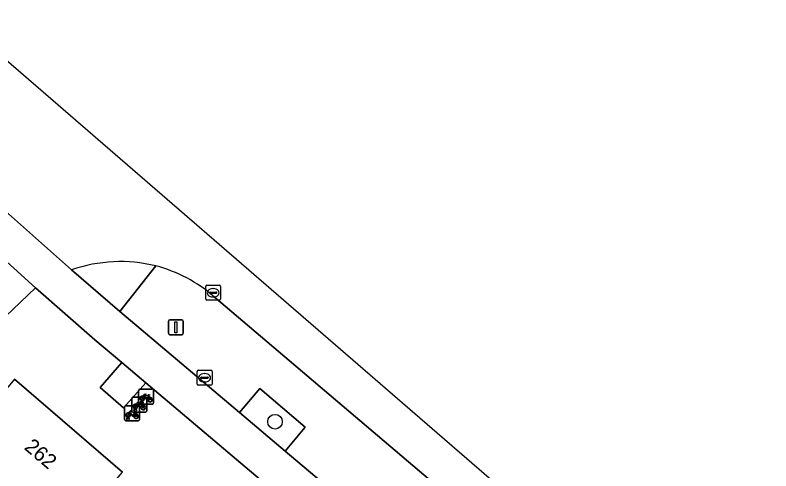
# Model space of a CAD drawing. Extents: x 162344 to 162869, y 381217 to 381818.
# Drawn here: x 162687 to 162737.6, y 381648.8 to 381679.4 of the extents above; entities that cross this region are included whole.
import ezdxf

# ---------------------------------------------------------------- set-up
doc = ezdxf.new("R2010")
doc.units = 0
for name, color, linetype in [('IMGEO_Berm_groen', 7, 'Continuous'), ('IMGEO_Berm_open', 7, 'Continuous'), ('IMGEO_Boom', 7, 'Continuous'), ('IMGEO_Fietsenrek', 7, 'Continuous'), ('IMGEO_Fietspad_gesloten', 7, 'Continuous'), ('IMGEO_Groenvoorziening', 7, 'Continuous'), ('IMGEO_Kolk', 7, 'Continuous'), ('IMGEO_Lichtmast', 7, 'Continuous'), ('IMGEO_Pand', 7, 'Continuous'), ('IMGEO_Pand_nummerreeks', 7, 'Continuous'), ('IMGEO_Rijbaan_lokaal_gesloten', 7, 'Continuous'), ('IMGEO_Voetpad_open', 7, 'Continuous')]:
    doc.layers.add(name, color=color, linetype=linetype)

msp = doc.modelspace()

# ---------------------------------------------------------------- linework, layer by layer
at = {"layer": 'IMGEO_Berm_groen'}
msp.add_lwpolyline([(162690.775, 381662.288), (162694.013, 381659.509), (162696.427, 381662.56)], dxfattribs=at)
msp.add_lwpolyline([(162703.396, 381654.339), (162702.028, 381652.737), (162705.095, 381650.146), (162706.444, 381651.742)], close=True, dxfattribs=at)
msp.add_arc((162694.062, 381652.854), 9.99, 76.3033, 109.2071, dxfattribs=at)
at = {"layer": 'IMGEO_Berm_open'}
for points in [[(162696.427, 381662.56), (162694.013, 381659.509), (162702.028, 381652.737), (162703.396, 381654.339), (162706.444, 381651.742), (162705.095, 381650.146), (162708.354, 381647.393), (162719.685, 381637.816), (162720.913, 381639.242), (162724.107, 381636.516), (162722.898, 381635.101), (162740.536, 381620.194), (162741.701, 381621.535), (162744.891, 381618.803), (162743.753, 381617.476), (162759.809, 381603.905), (162760.883, 381605.14), (162764.076, 381602.441), (162763.006, 381601.204), (162768.998, 381596.139), (162779.07, 381587.644)], [(162759.969, 381606.584), (162761.128, 381608.048), (162761.412, 381608.404), (162754.725, 381614.122), (162754.407, 381613.79), (162753.144, 381612.386), (162716.734, 381643.412), (162718.101, 381644.792), (162718.383, 381645.147), (162700.335, 381660.484)]]:
    msp.add_lwpolyline(points, dxfattribs=at)
msp.add_arc((162693.99, 381653.256), 9.618, 48.7216, 75.3223, dxfattribs=at)
at = {"layer": 'IMGEO_Boom'}
msp.add_circle((162704.417, 381652.111), 0.489, dxfattribs=at)
at = {"layer": 'IMGEO_Fietsenrek'}
for p, q in [((162695.351, 381654.288), (162696.192, 381654.288)), ((162696.192, 381654.288), (162695.351, 381654.288)), ((162694.901, 381653.758), (162695.742, 381653.758)), ((162695.742, 381653.758), (162694.901, 381653.758)), ((162695.276, 381653.363), (162695.276, 381654.204)), ((162695.276, 381654.204), (162695.276, 381653.363)), ((162695.963, 381653.837), (162695.999, 381653.742)), ((162696.276, 381654.213), (162696.276, 381653.372)), ((162696.276, 381653.372), (162696.276, 381654.213)), ((162694.826, 381652.833), (162694.826, 381653.674)), ((162694.826, 381653.674), (162694.826, 381652.833)), ((162696.201, 381653.288), (162695.36, 381653.288)), ((162695.36, 381653.288), (162696.201, 381653.288)), ((162695.403, 381653.372), (162695.442, 381653.532)), ((162695.437, 381653.372), (162695.403, 381653.372)), ((162695.472, 381653.52), (162695.437, 381653.372)), ((162695.514, 381653.544), (162695.513, 381653.548)), ((162695.513, 381653.307), (162695.549, 381653.212)), ((162695.555, 381653.372), (162695.521, 381653.514)), ((162695.545, 381653.555), (162695.546, 381653.548)), ((162695.553, 381653.518), (162695.588, 381653.372)), ((162695.588, 381653.372), (162695.555, 381653.372)), ((162695.826, 381653.683), (162695.826, 381652.842)), ((162695.826, 381652.842), (162695.826, 381653.683)), ((162694.338, 381652.253), (162694.338, 381653.094)), ((162694.338, 381653.094), (162694.338, 381652.253)), ((162694.413, 381653.178), (162695.254, 381653.178)), ((162695.254, 381653.178), (162694.413, 381653.178)), ((162695.751, 381652.758), (162694.91, 381652.758)), ((162694.91, 381652.758), (162695.751, 381652.758)), ((162694.953, 381652.842), (162694.992, 381653.002)), ((162694.987, 381652.842), (162694.953, 381652.842)), ((162695.022, 381652.99), (162694.987, 381652.842)), ((162695.025, 381652.727), (162695.061, 381652.632)), ((162695.064, 381653.014), (162695.063, 381653.018)), ((162695.105, 381652.842), (162695.071, 381652.984)), ((162695.095, 381653.025), (162695.096, 381653.018)), ((162695.103, 381652.988), (162695.138, 381652.842)), ((162695.138, 381652.842), (162695.105, 381652.842)), ((162695.338, 381653.103), (162695.338, 381652.262)), ((162695.338, 381652.262), (162695.338, 381653.103)), ((162694.465, 381652.262), (162694.504, 381652.422)), ((162694.499, 381652.262), (162694.465, 381652.262)), ((162694.534, 381652.41), (162694.499, 381652.262)), ((162694.576, 381652.434), (162694.575, 381652.438)), ((162694.617, 381652.262), (162694.583, 381652.404)), ((162694.607, 381652.445), (162694.608, 381652.438)), ((162694.615, 381652.408), (162694.65, 381652.262)), ((162694.65, 381652.262), (162694.617, 381652.262)), ((162695.263, 381652.178), (162694.422, 381652.178)), ((162694.422, 381652.178), (162695.263, 381652.178))]:
    msp.add_line(p, q, dxfattribs=at)
for points in [[(162695.61, 381653.762), (162695.558, 381653.672), (162695.518, 381653.647), (162695.519, 381653.694), (162695.574, 381653.788)], [(162695.589, 381653.814), (162695.684, 381653.978), (162695.77, 381653.964), (162695.772, 381653.955), (162695.716, 381653.944), (162695.689, 381653.899), (162695.945, 381653.858)], [(162695.885, 381653.57), (162695.835, 381653.57), (162695.644, 381653.821), (162695.625, 381653.789)], [(162695.932, 381653.833), (162695.675, 381653.874), (162695.658, 381653.845), (162695.825, 381653.625), (162695.932, 381653.833)], [(162695.98, 381653.735), (162695.95, 381653.812), (162695.841, 381653.594), (162695.884, 381653.594)], [(162695.945, 381653.858), (162695.97, 381653.907), (162695.964, 381653.911), (162695.941, 381653.915), (162695.929, 381653.922), (162695.928, 381653.925), (162695.93, 381653.93), (162696.025, 381653.915), (162696.027, 381653.905), (162696.017, 381653.892), (162696.005, 381653.886), (162695.991, 381653.892), (162695.963, 381653.837)], [(162695.16, 381653.232), (162695.108, 381653.142), (162695.068, 381653.117), (162695.069, 381653.164), (162695.124, 381653.258)], [(162695.139, 381653.284), (162695.234, 381653.448), (162695.32, 381653.434), (162695.322, 381653.425), (162695.266, 381653.414), (162695.239, 381653.369), (162695.495, 381653.328)], [(162695.435, 381653.04), (162695.385, 381653.04), (162695.194, 381653.291), (162695.175, 381653.259)], [(162695.482, 381653.303), (162695.225, 381653.344), (162695.208, 381653.315), (162695.375, 381653.095), (162695.482, 381653.303)], [(162695.53, 381653.205), (162695.5, 381653.282), (162695.391, 381653.064), (162695.434, 381653.064)], [(162695.495, 381653.328), (162695.52, 381653.377), (162695.514, 381653.381), (162695.491, 381653.385), (162695.479, 381653.392), (162695.478, 381653.395), (162695.48, 381653.4), (162695.575, 381653.385), (162695.577, 381653.375), (162695.567, 381653.362), (162695.555, 381653.356), (162695.541, 381653.362), (162695.513, 381653.307)], [(162695.914, 381653.594), (162696.034, 381653.593), (162695.99, 381653.707)], [(162696.01, 381653.714), (162696.065, 381653.569), (162695.915, 381653.569)], [(162694.651, 381652.704), (162694.746, 381652.868), (162694.832, 381652.854), (162694.834, 381652.845), (162694.778, 381652.834), (162694.751, 381652.789), (162695.007, 381652.748)], [(162694.994, 381652.723), (162694.737, 381652.764), (162694.72, 381652.735), (162694.887, 381652.515), (162694.994, 381652.723)], [(162695.007, 381652.748), (162695.032, 381652.797), (162695.026, 381652.801), (162695.003, 381652.805), (162694.991, 381652.812), (162694.99, 381652.815), (162694.992, 381652.82), (162695.087, 381652.805), (162695.089, 381652.795), (162695.079, 381652.782), (162695.067, 381652.776), (162695.053, 381652.782), (162695.025, 381652.727)], [(162695.464, 381653.064), (162695.584, 381653.063), (162695.54, 381653.177)], [(162695.56, 381653.184), (162695.615, 381653.039), (162695.465, 381653.039)], [(162694.672, 381652.652), (162694.62, 381652.562), (162694.58, 381652.537), (162694.581, 381652.584), (162694.636, 381652.678)], [(162694.947, 381652.46), (162694.897, 381652.46), (162694.706, 381652.711), (162694.687, 381652.679)], [(162695.042, 381652.625), (162695.012, 381652.702), (162694.903, 381652.484), (162694.946, 381652.484)], [(162694.976, 381652.484), (162695.096, 381652.483), (162695.052, 381652.597)], [(162695.072, 381652.604), (162695.127, 381652.459), (162694.977, 381652.459)]]:
    msp.add_lwpolyline(points, dxfattribs=at)
for centre, radius, start, end in [((162695.354, 381654.21), 0.0779, 92.4484, 184.2845), ((162695.354, 381654.21), 0.0779, 92.4484, 184.2845), ((162696.198, 381654.21), 0.0779, 2.4484, 94.2845), ((162696.198, 381654.21), 0.0779, 2.4484, 94.2845), ((162694.904, 381653.68), 0.0779, 92.4484, 184.2845), ((162694.904, 381653.68), 0.0779, 92.4484, 184.2845), ((162695.516, 381653.673), 0.159, 62.6766, 242.1369), ((162695.516, 381653.673), 0.129, 63.3192, 238.903), ((162695.516, 381653.673), 0.129, 283.6043, 43.4302), ((162695.516, 381653.673), 0.159, 283.5766, 46.6042), ((162695.748, 381653.68), 0.0779, 2.4484, 94.2845), ((162695.748, 381653.68), 0.0779, 2.4484, 94.2845), ((162696.043, 381653.589), 0.159, 187.0065, 105.7708), ((162695.066, 381653.143), 0.159, 62.6766, 242.1369), ((162695.066, 381653.143), 0.129, 63.3192, 238.903), ((162695.066, 381653.143), 0.129, 283.6043, 43.4302), ((162695.066, 381653.143), 0.159, 283.5766, 46.6042), ((162695.354, 381653.366), 0.0779, 182.4484, 274.2845), ((162695.354, 381653.366), 0.0779, 182.4484, 274.2845), ((162695.496, 381653.544), 0.0499, 12.8025, 158.6934), ((162695.516, 381653.673), 0.159, 253.9967, 271.7867), ((162695.496, 381653.544), 0.0174, 12.8025, 163.4502), ((162695.516, 381653.673), 0.129, 253.415, 269.0204), ((162696.043, 381653.589), 0.159, 113.3408, 178.3217), ((162696.043, 381653.589), 0.129, 113.923, 177.9556), ((162696.043, 381653.589), 0.129, 188.6715, 104.5883), ((162696.198, 381653.366), 0.0779, 272.4484, 4.2845), ((162696.198, 381653.366), 0.0779, 272.4484, 4.2845), ((162694.416, 381653.1), 0.0779, 92.4484, 184.2845), ((162694.416, 381653.1), 0.0779, 92.4484, 184.2845), ((162694.904, 381652.836), 0.0779, 182.4484, 274.2845), ((162694.904, 381652.836), 0.0779, 182.4484, 274.2845), ((162695.046, 381653.014), 0.0499, 12.8025, 158.6934), ((162695.066, 381653.143), 0.159, 253.9967, 271.7867), ((162695.046, 381653.014), 0.0174, 12.8025, 163.4502), ((162695.066, 381653.143), 0.129, 253.415, 269.0204), ((162695.26, 381653.1), 0.0779, 2.4484, 94.2845), ((162695.26, 381653.1), 0.0779, 2.4484, 94.2845), ((162695.593, 381653.059), 0.159, 113.3408, 178.3217), ((162695.593, 381653.059), 0.159, 187.0065, 105.7708), ((162695.593, 381653.059), 0.129, 113.923, 177.9556), ((162695.593, 381653.059), 0.129, 188.6715, 104.5883), ((162695.748, 381652.836), 0.0779, 272.4484, 4.2845), ((162695.748, 381652.836), 0.0779, 272.4484, 4.2845), ((162694.416, 381652.256), 0.0779, 182.4484, 274.2845), ((162694.416, 381652.256), 0.0779, 182.4484, 274.2845), ((162694.578, 381652.563), 0.159, 62.6766, 242.1369), ((162694.578, 381652.563), 0.129, 63.3192, 238.903), ((162694.558, 381652.434), 0.0499, 12.8025, 158.6934), ((162694.578, 381652.563), 0.159, 253.9967, 271.7867), ((162694.558, 381652.434), 0.0174, 12.8025, 163.4502), ((162694.578, 381652.563), 0.129, 253.415, 269.0204), ((162694.578, 381652.563), 0.129, 283.6043, 43.4302), ((162694.578, 381652.563), 0.159, 283.5766, 46.6042), ((162695.105, 381652.479), 0.159, 113.3408, 178.3217), ((162695.105, 381652.479), 0.159, 187.0065, 105.7708), ((162695.105, 381652.479), 0.129, 113.923, 177.9556), ((162695.105, 381652.479), 0.129, 188.6715, 104.5883), ((162695.26, 381652.256), 0.0779, 272.4484, 4.2845), ((162695.26, 381652.256), 0.0779, 272.4484, 4.2845)]:
    msp.add_arc(centre, radius, start, end, dxfattribs=at)
at = {"layer": 'IMGEO_Fietspad_gesloten'}
for points in [[(162690.775, 381662.288), (162684.935, 381667.487), (162684.428, 381667.923)], [(162684.232, 381664.825), (162688.355, 381661.085), (162692.352, 381657.601), (162694.144, 381656.087), (162695.755, 381654.725), (162704.011, 381647.75), (162705.608, 381646.401), (162718.443, 381635.556), (162720.034, 381634.212), (162732.624, 381623.574), (162734.239, 381622.209), (162743.076, 381614.743), (162746.831, 381611.57), (162748.438, 381610.212), (162761.023, 381599.578), (162762.605, 381598.241), (162775.215, 381587.585), (162776.8, 381586.246), (162789.414, 381575.587), (162791.002, 381574.245), (162797.286, 381568.935), (162800.436, 381566.273), (162829.055, 381542.09), (162840.499, 381532.368)], [(162841.502, 381534.811), (162837.376, 381538.357), (162836.448, 381539.154), (162830.443, 381544.315), (162820.68, 381552.549), (162817.483, 381555.246), (162799.811, 381570.151), (162796.513, 381572.933), (162782.289, 381584.929), (162779.07, 381587.644), (162768.998, 381596.139), (162763.006, 381601.204), (162759.809, 381603.905), (162743.753, 381617.476), (162740.536, 381620.194), (162722.898, 381635.101), (162719.685, 381637.816), (162708.354, 381647.393), (162705.095, 381650.146), (162702.028, 381652.737), (162694.013, 381659.509), (162690.775, 381662.288)]]:
    msp.add_lwpolyline(points, dxfattribs=at)
at = {"layer": 'IMGEO_Groenvoorziening'}
msp.add_lwpolyline([(162695.755, 381654.725), (162694.144, 381656.087), (162692.702, 381654.405), (162694.259, 381653.034)], close=True, dxfattribs=at)
at = {"layer": 'IMGEO_Kolk'}
for p, q in [((162699.771, 381660.328), (162699.771, 381661.18)), ((162699.846, 381661.254), (162700.698, 381661.254)), ((162700.259, 381661.034), (162700.284, 381661.034)), ((162700.772, 381661.18), (162700.772, 381660.328)), ((162700.03, 381660.748), (162700.03, 381660.76)), ((162700.468, 381660.711), (162700.07, 381660.711)), ((162700.073, 381660.797), (162700.471, 381660.797)), ((162700.282, 381660.474), (162700.257, 381660.474)), ((162700.514, 381660.76), (162700.514, 381660.748)), ((162700.698, 381660.254), (162699.846, 381660.254)), ((162699.197, 381654.632), (162699.197, 381655.484)), ((162699.272, 381655.558), (162700.124, 381655.558)), ((162699.685, 381655.338), (162699.71, 381655.338)), ((162700.198, 381655.484), (162700.198, 381654.632)), ((162699.456, 381655.052), (162699.456, 381655.064)), ((162699.894, 381655.015), (162699.496, 381655.015)), ((162699.499, 381655.101), (162699.897, 381655.101)), ((162699.708, 381654.778), (162699.683, 381654.778)), ((162699.94, 381655.064), (162699.94, 381655.052)), ((162700.124, 381654.558), (162699.272, 381654.558))]:
    msp.add_line(p, q, dxfattribs=at)
for points in [[(162699.771, 381660.328), (162699.771, 381661.18)], [(162699.846, 381661.254), (162700.698, 381661.254)], [(162700.772, 381661.18), (162700.772, 381660.328)], [(162700.698, 381660.254), (162699.846, 381660.254)], [(162699.197, 381654.632), (162699.197, 381655.484)], [(162699.272, 381655.558), (162700.124, 381655.558)], [(162700.198, 381655.484), (162700.198, 381654.632)], [(162700.124, 381654.558), (162699.272, 381654.558)]]:
    msp.add_lwpolyline(points, dxfattribs=at)
for centre, radius, start, end in [((162699.848, 381661.178), 0.0765, 91.552, 178.448), ((162699.848, 381661.178), 0.0765, 91.552, 178.448), ((162700.696, 381661.178), 0.0765, 1.552, 88.448), ((162700.696, 381661.178), 0.0765, 1.552, 88.448), ((162699.848, 381660.33), 0.0765, 181.552, 268.448), ((162699.848, 381660.33), 0.0765, 181.552, 268.448), ((162700.07, 381660.757), 0.0403, 85.8775, 175.7526), ((162700.067, 381660.747), 0.0366, 178.938, 274.7102), ((162700.471, 381660.754), 0.043, 264.8664, 352.4533), ((162700.475, 381660.759), 0.0386, 1.7309, 96.639), ((162700.696, 381660.33), 0.0765, 271.552, 358.448), ((162700.696, 381660.33), 0.0765, 271.552, 358.448), ((162699.274, 381655.482), 0.0765, 91.552, 178.448), ((162699.274, 381655.482), 0.0765, 91.552, 178.448), ((162700.122, 381655.482), 0.0765, 1.552, 88.448), ((162700.122, 381655.482), 0.0765, 1.552, 88.448), ((162699.496, 381655.061), 0.0403, 85.8775, 175.7526), ((162699.493, 381655.051), 0.0366, 178.938, 274.7102), ((162699.897, 381655.058), 0.043, 264.8664, 352.4533), ((162699.901, 381655.063), 0.0386, 1.7309, 96.639), ((162699.274, 381654.634), 0.0765, 181.552, 268.448), ((162699.274, 381654.634), 0.0765, 181.552, 268.448), ((162700.122, 381654.634), 0.0765, 271.552, 358.448), ((162700.122, 381654.634), 0.0765, 271.552, 358.448)]:
    msp.add_arc(centre, radius, start, end, dxfattribs=at)
for centre, major_axis, ratio, start_param, end_param in [((162700.258, 381660.754), (-0.387, 0.002), 0.722429, 4.712389, 7.853982), ((162700.283, 381660.754), (-0.39, 0.002), 0.717154, 1.570796, 4.712389), ((162699.684, 381655.058), (-0.387, 0.002), 0.722429, 4.712389, 7.853982), ((162699.709, 381655.058), (-0.39, 0.002), 0.717154, 1.570796, 4.712389)]:
    msp.add_ellipse(centre, major_axis=major_axis, ratio=ratio, start_param=start_param, end_param=end_param, dxfattribs=at)
at = {"layer": 'IMGEO_Lichtmast'}
for p, q in [((162697.277, 381658.042), (162697.277, 381658.842)), ((162697.277, 381658.842), (162697.277, 381658.042)), ((162697.377, 381658.942), (162698.167, 381658.942)), ((162698.167, 381658.942), (162697.377, 381658.942)), ((162698.267, 381658.842), (162698.267, 381658.042)), ((162698.267, 381658.042), (162698.267, 381658.842)), ((162698.167, 381657.942), (162697.377, 381657.942)), ((162697.377, 381657.942), (162698.167, 381657.942))]:
    msp.add_line(p, q, dxfattribs=at)
msp.add_lwpolyline([(162697.697, 381658.817), (162697.847, 381658.817), (162697.847, 381658.067), (162697.697, 381658.067), (162697.697, 381658.817)], dxfattribs=at)
for centre, start, end in [((162697.377, 381658.842), 90, 180), ((162697.377, 381658.842), 90, 180), ((162698.167, 381658.842), 0, 90), ((162698.167, 381658.842), 360, 90), ((162697.377, 381658.042), 180, 270), ((162697.377, 381658.042), 180, 270), ((162698.167, 381658.042), 270, 0), ((162698.167, 381658.042), 270, 0)]:
    msp.add_arc(centre, 0.1, start, end, dxfattribs=at)
at = {"layer": 'IMGEO_Pand'}
msp.add_lwpolyline([(162694.188, 381648.719), (162686.96, 381654.957), (162683.556, 381650.896), (162683.699, 381650.754), (162675.845, 381641.49), (162682.884, 381635.503)], close=True, dxfattribs=at)
at = {"layer": 'IMGEO_Rijbaan_lokaal_gesloten'}
for points in [[(162849.76, 381538.009), (162839.254, 381546.589), (162778.081, 381596.98), (162760.917, 381611.835), (162682.885, 381679.37), (162681.232, 381677.455), (162681.591, 381677.148), (162682.078, 381676.726)], [(162684.935, 381667.487), (162690.775, 381662.288)], [(162700.335, 381660.484), (162718.383, 381645.147), (162754.725, 381614.122), (162761.412, 381608.404), (162802.506, 381573.344), (162829.77, 381550.157), (162832.081, 381548.137)]]:
    msp.add_lwpolyline(points, dxfattribs=at)
msp.add_lwpolyline([(162688.355, 381661.085), (162684.232, 381664.825), (162682.168, 381662.17), (162681.539, 381661.361), (162685.311, 381658.19)], close=True, dxfattribs=at)
for centre, radius, start, end in [((162694.062, 381652.854), 9.99, 76.3033, 109.2071), ((162693.99, 381653.256), 9.618, 48.7216, 75.3223)]:
    msp.add_arc(centre, radius, start, end, dxfattribs=at)
at = {"layer": 'IMGEO_Voetpad_open'}
for points in [[(162743.076, 381614.743), (162734.239, 381622.209), (162732.804, 381620.54), (162731.227, 381621.914), (162732.624, 381623.574), (162720.034, 381634.212), (162718.579, 381632.553), (162717.016, 381633.887), (162718.443, 381635.556), (162705.608, 381646.401), (162704.2, 381644.736), (162702.594, 381646.082), (162704.011, 381647.75), (162695.755, 381654.725), (162694.259, 381653.034), (162692.702, 381654.405), (162694.144, 381656.087), (162692.352, 381657.601), (162688.355, 381661.085), (162685.311, 381658.19)], [(162686.96, 381654.957), (162694.188, 381648.719)]]:
    msp.add_lwpolyline(points, dxfattribs=at)

# ---------------------------------------------------------------- texts
at = {"layer": 'IMGEO_Pand_nummerreeks'}
msp.add_text('262', height=1, rotation=319.469, dxfattribs=at).set_placement((162687.551, 381650.314))

doc.saveas('drawing.dxf')
